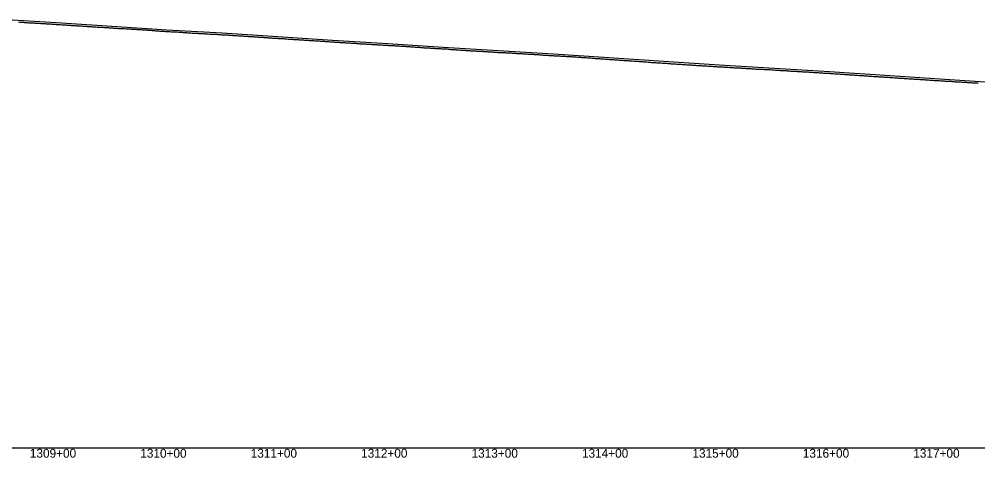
# Model space of a CAD drawing. Extents: x -3793 to 50787, y -1075 to 6138.
# Drawn here: x 18333 to 19201, y -1009 to -612 of the extents above; entities that cross this region are included whole.
import ezdxf

# ---------------------------------------------------------------- set-up
doc = ezdxf.new("R2010")
doc.units = 0
for name, color, linetype in [('RD_DDB_Profile_EX', 7, 'Continuous'), ('RD_DDB_Profile_PR', 7, 'Continuous'), ('RD_DDB_StaTX', 7, 'Continuous'), ('RD_GPK_Profile_Cell', 7, 'Continuous')]:
    doc.layers.add(name, color=color, linetype=linetype)

msp = doc.modelspace()

# ---------------------------------------------------------------- linework, layer by layer
at = {"layer": 'RD_DDB_Profile_EX'}
for points in [[(18332.797088, -614.3696), (18333.791011, -614.46755), (18334.791429, -614.51825), (18335.798859, -614.51617), (18336.792829, -614.580155), (18337.79322, -614.721725), (18338.793881, -614.76889), (18339.79462, -614.822065), (18340.788249, -614.919715), (18341.795684, -615.019885), (18342.789649, -615.117515), (18343.797079, -615.122715), (18344.797457, -615.12618), (18345.791472, -615.17627), (18346.798852, -615.229215), (18347.792873, -615.32665), (18348.793265, -615.380345), (18349.794273, -615.432435), (18350.794288, -615.4363), (18351.788295, -615.5309), (18352.795683, -615.63113), (18353.796062, -615.685085), (18354.797078, -615.734415), (18355.797458, -615.83258), (18356.791524, -615.88267), (18357.798853, -615.929995), (18358.792925, -615.98309), (18359.792899, -616.080965), (18360.800667, -616.08434), (18361.794295, -616.181345), (18362.794675, -616.23228), (18363.795691, -616.284895), (18364.796071, -616.38919), (18365.790183, -616.44583), (18366.797467, -616.54625), (18367.791584, -616.54636), (18368.798412, -616.64003), (18369.799287, -616.74452), (18370.792915, -616.801555), (18371.800683, -616.84501), (18372.794311, -616.848645), (18373.794693, -616.94995), (18374.795707, -616.99917), (18375.796089, -617.093265), (18376.790251, -617.21142), (18377.796994, -617.261835), (18378.791652, -617.30476), (18379.798882, -617.405215), (18380.793009, -617.45549), (18381.793972, -617.45847), (18382.794365, -617.567465), (18383.794827, -617.616555), (18384.795206, -617.706865), (18385.796175, -617.7562), (18386.79031, -617.80648), (18387.797521, -617.853145), (18388.791663, -617.90722), (18389.798866, -618.00384), (18390.793584, -618.09631), (18391.794541, -618.14959), (18392.794942, -618.21255), (18393.795899, -618.25797), (18394.795764, -618.35139), (18395.796726, -618.408625), (18396.790886, -618.454985), (18397.798075, -618.49751), (18398.792241, -618.59774), (18399.799422, -618.64812), (18400.793595, -618.790295), (18401.794552, -618.797815), (18402.794947, -618.84897), (18403.795904, -618.944395), (18404.796299, -618.995455), (18405.797256, -619.086785), (18406.790885, -619.128705), (18407.798657, -619.183015), (18408.792847, -619.23732), (18409.800006, -619.29179), (18410.794203, -619.37939), (18411.795155, -619.429075), (18412.795559, -619.48401), (18413.79651, -619.53786), (18414.796912, -619.63874), (18415.797864, -619.734075), (18416.792074, -619.73424), (18417.798633, -619.83875), (18418.792847, -619.897585), (18419.793798, -619.988525), (18420.794843, -620.08936), (18421.795788, -620.09328), (18422.7962, -620.185415)], [(18422.7962, -620.185415), (18423.796552, -620.234995), (18424.797505, -620.24329), (18425.791723, -620.33915), (18426.79267, -620.38443), (18427.800446, -620.43465), (18428.794078, -620.4391), (18429.795026, -620.492985), (18430.789242, -620.551835), (18431.790185, -620.597005), (18432.79733, -620.64738), (18433.791597, -620.70177), (18434.79254, -620.796945), (18435.793484, -620.79221), (18436.787692, -620.883935), (18437.794845, -620.947035), (18438.795218, -620.99644), (18439.790047, -621.0966), (18440.790986, -621.14608), (18441.791926, -621.19142), (18442.792354, -621.250935), (18443.792725, -621.304465), (18444.793672, -621.399705), (18445.787869, -621.49996), (18446.789415, -621.54931), (18447.796591, -621.59972), (18448.790225, -621.6082), (18449.791167, -621.711635), (18450.792111, -621.760905), (18451.792534, -621.812475), (18452.794082, -621.91165), (18453.794468, -622.056755), (18454.788655, -622.107055), (18455.789593, -622.20234), (18456.790028, -622.30371), (18457.790966, -622.31124), (18458.791358, -622.36039), (18459.786134, -622.456575), (18460.786525, -622.59781), (18461.793762, -622.602075), (18462.787986, -622.652175), (18463.78897, -622.75926), (18464.789954, -622.808315), (18465.784161, -622.892855), (18466.791414, -622.94309), (18467.785626, -622.993175), (18468.786032, -623.038685), (18469.78651, -623.089605), (18470.787493, -623.18898), (18471.794743, -623.239195), (18472.788954, -623.339275), (18473.789936, -623.342515), (18474.789878, -623.39344), (18475.790868, -623.446645), (18476.785075, -623.45843), (18477.791749, -623.56668), (18478.78596, -623.65895), (18479.786948, -623.708025), (18480.787418, -623.759385), (18481.788406, -623.80846), (18482.788877, -623.859815), (18483.789865, -623.958895), (18484.784077, -623.962945), (18485.790741, -624.105455), (18486.784958, -624.1635), (18487.785945, -624.220335), (18488.793192, -624.312855), (18489.78687, -624.39715), (18490.794112, -624.4553), (18491.788326, -624.555405), (18492.78932, -624.55066), (18493.789782, -624.601815), (18494.790197, -624.655035), (18495.784408, -624.705145), (18496.791649, -624.751475), (18497.785865, -624.80554), (18498.786857, -624.85079), (18499.787322, -624.93995), (18500.787781, -624.951065), (18501.788235, -625.006225), (18502.789234, -625.055385), (18503.783494, -625.147415), (18504.790735, -625.201625), (18505.784413, -625.29369), (18506.78541, -625.34304), (18507.792654, -625.35113), (18508.786331, -625.409005), (18509.787336, -625.504245), (18510.787783, -625.555455), (18511.788259, -625.562335), (18512.789283, -625.613615), (18513.790285, -625.712685), (18514.783963, -625.72053), (18515.791203, -625.77089), (18516.785415, -625.88286), (18517.785323, -625.97243), (18518.786331, -626.017425), (18519.786227, -626.1147), (18520.78783, -626.16767), (18521.788275, -626.169095), (18522.788739, -626.22201)], [(18522.788739, -626.22201), (18523.789174, -626.28985), (18524.783407, -626.38591), (18525.790069, -626.427965), (18526.784303, -626.528095), (18527.791515, -626.57433), (18528.785805, -626.62835), (18529.786247, -626.679905), (18530.787256, -626.78714), (18531.787128, -626.876035), (18532.788144, -626.91669), (18533.788577, -626.91799), (18534.782259, -626.967985), (18535.789451, -627.022545), (18536.783709, -627.12266), (18537.790842, -627.22749), (18538.785106, -627.33192), (18539.792233, -627.37817), (18540.786448, -627.42852), (18541.786229, -627.484515), (18542.787844, -627.529195), (18543.788226, -627.57638), (18544.788584, -627.67554), (18545.789622, -627.73608), (18546.78325, -627.79086), (18547.790343, -627.89149), (18548.785266, -627.937175), (18549.791733, -628.02841), (18550.785984, -628.078745), (18551.786364, -628.130335), (18552.78738, -628.18873), (18553.78776, -628.254795), (18554.788079, -628.344285), (18555.789156, -628.441225), (18556.790111, -628.540435), (18557.789836, -628.54207), (18558.784836, -628.606905), (18559.791886, -628.69783), (18560.785513, -628.767695), (18561.792551, -628.85366), (18562.786909, -628.91366), (18563.787862, -628.907815), (18564.782154, -628.953345), (18565.789257, -629.088895), (18566.790211, -629.14305), (18567.784503, -629.233605), (18568.785513, -629.27779), (18569.792561, -629.328305), (18570.786188, -629.4236), (18571.787144, -629.47784), (18572.78215, -629.48294), (18573.782441, -629.577265), (18574.789493, -629.672925), (18575.784499, -629.773135), (18576.784791, -629.88686), (18577.785803, -629.890605), (18578.786189, -629.937555), (18579.787201, -629.99134), (18580.787511, -630.090385), (18581.781842, -630.1905), (18582.789611, -630.245785), (18583.78324, -630.296035), (18584.784252, -630.290155), (18585.785205, -630.39405), (18586.779529, -630.439465), (18587.785963, -630.5352), (18588.787616, -630.589), (18589.781244, -630.69394), (18590.782257, -630.6928), (18591.789336, -630.798125), (18592.783654, -630.843575), (18593.784667, -630.892435), (18594.778923, -630.98356), (18595.786065, -631.08389), (18596.786397, -631.13759), (18597.781331, -631.197105), (18598.781661, -631.241465), (18599.782675, -631.28129), (18600.783059, -631.38763), (18601.784072, -631.495655), (18602.78442, -631.494585), (18603.779324, -631.54488), (18604.786483, -631.590735), (18605.780111, -631.63644), (18606.781732, -631.685495), (18607.781508, -631.791765), (18608.782522, -631.845155), (18609.782905, -631.901795), (18610.783919, -631.950535), (18611.783673, -632.04316), (18612.778621, -632.134095), (18613.785065, -632.18924), (18614.779387, -632.24406), (18615.787156, -632.354035), (18616.780785, -632.399575), (18617.781797, -632.47964), (18618.782242, -632.545315), (18619.776575, -632.595435), (18620.782992, -632.645925), (18621.777329, -632.691245), (18622.784447, -632.756045)], [(18622.784447, -632.756045), (18623.779441, -632.851515), (18624.78584, -632.911745), (18625.780187, -632.95702), (18626.780637, -633.00383), (18627.780924, -633.057685), (18628.781364, -633.17436), (18629.782381, -633.21312), (18630.776736, -633.253405), (18631.783775, -633.354085), (18632.778136, -633.39428), (18633.785234, -633.48465), (18634.778861, -633.539855), (18635.779304, -633.591275), (18636.78032, -633.64027), (18637.780764, -633.696775), (18638.781715, -633.79095), (18639.78216, -633.852625), (18640.783175, -633.95151), (18641.782859, -634.048055), (18642.777249, -634.05332), (18643.778264, -634.05221), (18644.778711, -634.14858), (18645.778966, -634.20794), (18646.780108, -634.24929), (18647.781122, -634.34824), (18648.781571, -634.444465), (18649.775199, -634.489425), (18650.782255, -634.50026), (18651.776663, -634.60036), (18652.782932, -634.65081), (18653.778061, -634.727665), (18654.784319, -634.76755), (18655.779459, -634.841065), (18656.779108, -634.89793), (18657.780059, -634.95803), (18658.780501, -635.02051), (18659.781451, -635.069655), (18660.782639, -635.143905), (18661.782843, -635.15405), (18662.783214, -635.266945), (18663.777665, -635.317045), (18664.784607, -635.36773), (18665.778233, -635.45675), (18666.780006, -635.505875), (18667.779625, -635.55746), (18668.781403, -635.606585), (18669.781018, -635.70248), (18670.775415, -635.764295), (18671.78241, -635.820345), (18672.776812, -635.820795), (18673.782948, -635.90974), (18674.77821, -635.965795), (18675.785119, -636.022275), (18676.779607, -636.07237), (18677.779991, -636.124315), (18678.780137, -636.173325), (18679.781388, -636.263185), (18680.781528, -636.30638), (18681.781899, -636.364055), (18682.776414, -636.42014), (18683.78329, -636.470805), (18684.777811, -636.6088), (18685.784682, -636.621555), (18686.778309, -636.721805), (18687.786074, -636.77842), (18688.7797, -636.866425), (18689.780071, -636.96819), (18690.781925, -637.01733), (18691.781462, -637.1189), (18692.783322, -637.180465), (18693.782854, -637.2385), (18694.783794, -637.318915), (18695.778347, -637.325255), (18696.778442, -637.436745), (18697.786207, -637.57482), (18698.779834, -637.625065), (18699.781693, -637.67416), (18700.775321, -637.724405), (18701.783089, -637.76867), (18702.783188, -637.811575), (18703.777732, -637.905445), (18704.778669, -637.92331), (18705.779128, -638.018565), (18706.780064, -638.11166), (18707.78108, -638.160655), (18708.780619, -638.218385), (18709.782476, -638.26752), (18710.776104, -638.31156), (18711.77795, -638.360735), (18712.783975, -638.411165), (18713.778515, -638.46742), (18714.779452, -638.51671), (18715.77308, -638.61079), (18716.780848, -638.65507), (18717.780957, -638.660395), (18718.776321, -638.71065), (18719.77643, -638.80979), (18720.783372, -638.86007), (18721.777825, -638.966615), (18722.778842, -639.12163)], [(18722.778842, -639.12163), (18723.773293, -639.22208), (18724.780236, -639.247915), (18725.780356, -639.27751), (18726.775702, -639.37172), (18727.77582, -639.45869), (18728.777102, -639.510235), (18729.777215, -639.559375), (18730.779046, -639.65251), (18731.772675, -639.720855), (18732.779627, -639.783285), (18733.774075, -639.83986), (18734.774541, -639.93545), (18735.781398, -639.99239), (18736.775941, -640.036285), (18737.775483, -640.09441), (18738.775942, -640.15249), (18739.777272, -640.24165), (18740.776783, -640.25), (18741.777799, -640.392255), (18742.777295, -640.444075), (18743.778644, -640.532665), (18744.77911, -640.540835), (18745.772738, -640.591095), (18746.774126, -640.64285), (18747.779968, -640.70017), (18748.780428, -640.744865), (18749.78089, -640.796375), (18750.77546, -640.846865), (18751.775934, -640.89837), (18752.775354, -640.942915), (18753.782154, -641.050345), (18754.777808, -641.15064), (18755.777215, -641.18134), (18756.777684, -641.26845), (18757.77806, -641.313135), (18758.778533, -641.37215), (18759.77955, -641.420905), (18760.778913, -641.472725), (18761.780402, -641.517), (18762.779745, -641.59174), (18763.774506, -641.634115), (18764.774984, -641.678015), (18765.781603, -641.80549), (18766.782073, -641.899005), (18767.781374, -641.916325), (18768.777242, -641.966615), (18769.777725, -642.018025), (18770.777017, -642.085805), (18771.784782, -642.12826), (18772.778409, -642.17041), (18773.77878, -642.222295), (18774.779151, -642.26588), (18775.779522, -642.32606), (18776.781038, -642.369735), (18777.780694, -642.41937), (18778.781606, -642.460345), (18779.782519, -642.55978), (18780.777282, -642.6687), (18781.778191, -642.701725), (18782.779101, -642.784255), (18783.779477, -642.81933), (18784.780387, -642.88561), (18785.781297, -642.91017), (18786.782208, -642.99266), (18787.776969, -643.043255), (18788.777876, -643.076045), (18789.778785, -643.158535), (18790.773543, -643.250815), (18791.780075, -643.2601), (18792.780984, -643.32608), (18793.781894, -643.46691), (18794.776651, -643.517585), (18795.776325, -643.51708), (18796.777236, -643.60795), (18797.771989, -643.64192), (18798.772896, -643.682885), (18799.779433, -643.77536), (18800.780345, -643.86638), (18801.775098, -643.91691), (18802.776006, -643.92459), (18803.776915, -643.982205), (18804.772792, -644.0831), (18805.773693, -644.140685), (18806.774594, -644.18169), (18807.781147, -644.315715), (18808.775902, -644.333065), (18809.776804, -644.38216), (18810.777707, -644.43951), (18811.77246, -644.4903), (18812.773358, -644.6311), (18813.774258, -644.68018), (18814.774672, -644.741265), (18815.774449, -644.83163), (18816.774949, -644.833665), (18817.775852, -644.92444), (18818.770709, -644.932785), (18819.777256, -645.01717), (18820.772118, -645.067195), (18821.777525, -645.126215), (18822.773527, -645.193415)], [(18822.773527, -645.193415), (18823.773294, -645.275365), (18824.773795, -645.27732), (18825.774697, -645.351605), (18826.775199, -645.436855), (18827.776101, -645.4691), (18828.770974, -645.519125), (18829.77636, -645.578215), (18830.772383, -645.64557), (18831.777758, -645.687785), (18832.773792, -645.762695), (18833.773542, -645.80307), (18834.774044, -645.904795), (18835.774945, -645.97103), (18836.775448, -646.0229), (18837.776349, -646.080615), (18838.771239, -646.172095), (18839.776592, -646.239865), (18840.772648, -646.2903), (18841.77799, -646.332375), (18842.774057, -646.424175), (18843.77379, -646.472965), (18844.774294, -646.59212), (18845.775193, -646.641235), (18846.775698, -646.701925), (18847.776597, -646.75967), (18848.771504, -646.85103), (18849.776825, -646.89306), (18850.772913, -646.9848), (18851.778223, -647.09418), (18852.774322, -647.144615), (18853.774038, -647.243315), (18854.774543, -647.321595), (18855.775442, -647.403165), (18856.775947, -647.44643), (18857.770773, -647.50605), (18858.771769, -647.60434), (18859.770982, -647.674475), (18860.771985, -647.740245), (18861.772493, -647.82485), (18862.772195, -647.882245), (18863.774393, -647.97207), (18864.769317, -648.072085), (18865.774605, -648.12284), (18866.769533, -648.214055), (18867.770536, -648.262295), (18868.772717, -648.269685), (18869.77194, -648.345925), (18870.772943, -648.40301), (18871.773946, -648.47731), (18872.767577, -648.577725), (18873.774174, -648.669415), (18874.770265, -648.71119), (18875.769984, -648.794445), (18876.770987, -648.90966), (18877.765886, -648.94248), (18878.771223, -649.01056), (18879.772234, -649.058455), (18880.76829, -649.14184), (18881.768028, -649.18173), (18882.768533, -649.234085), (18883.769535, -649.32361), (18884.769283, -649.413625), (18885.765322, -649.47262), (18886.771942, -649.48154), (18887.771693, -649.57153), (18888.766575, -649.67156), (18889.767577, -649.77812), (18890.774208, -649.836965), (18891.768982, -649.879425), (18892.769984, -649.96909), (18893.764855, -650.002765), (18894.764617, -650.084365), (18895.771256, -650.193165), (18896.766022, -650.24412), (18897.767024, -650.31704), (18898.767926, -650.374315), (18899.768429, -650.493465), (18900.769331, -650.58398), (18901.764193, -650.617435), (18902.765091, -650.70788), (18903.770507, -650.77548), (18904.765368, -650.85883), (18905.766271, -650.94931), (18906.767275, -650.947195), (18907.762027, -651.039895), (18908.768679, -651.148635), (18909.763436, -651.19962), (18910.764432, -651.264025), (18911.765332, -651.296315), (18912.764616, -651.391055), (18913.76674, -651.43949), (18914.766525, -651.479615), (18915.761369, -651.587885), (18916.767928, -651.58098), (18917.768933, -651.653585), (18918.763678, -651.746365), (18919.764675, -651.827885), (18920.765086, -651.881265), (18921.766083, -651.92104), (18922.760832, -652.013705)], [(18922.760832, -652.013705), (18923.766274, -652.147965), (18924.762246, -652.214995), (18925.767676, -652.215785), (18926.762532, -652.32413), (18927.763432, -652.423045), (18928.76394, -652.483805), (18929.76484, -652.541005), (18930.765348, -652.585175), (18931.766248, -652.68406), (18932.759879, -652.74288), (18933.767655, -652.76062), (18934.761287, -652.84429), (18935.769063, -652.936805), (18936.762695, -652.987255), (18937.763693, -653.068455), (18938.764103, -653.13014), (18939.765101, -653.13661), (18940.765611, -653.222075), (18941.766509, -653.32104), (18942.761388, -653.37954), (18943.766765, -653.447345), (18944.761648, -653.49738), (18945.768167, -653.581685), (18946.763056, -653.673175), (18947.764053, -653.712805), (18948.764465, -653.774465), (18949.765462, -653.85664), (18950.759094, -653.940055), (18951.765712, -653.99047), (18952.761763, -654.04956), (18953.767115, -654.133255), (18954.762011, -654.18328), (18955.762907, -654.224985), (18956.76342, -654.3191), (18957.763153, -654.358795), (18958.763656, -654.444085), (18959.765825, -654.49258), (18960.759457, -654.50165), (18961.766063, -654.58481), (18962.760866, -654.635735), (18963.767467, -654.68613), (18964.762376, -654.786155), (18965.762101, -654.875995), (18966.763785, -654.896185), (18967.763505, -654.994605), (18968.76401, -655.038295), (18969.764908, -655.07208), (18970.759822, -655.122105), (18971.766417, -655.24639), (18972.760048, -655.34684), (18973.761748, -655.417395), (18974.761451, -655.374505), (18975.761958, -655.418285), (18976.764153, -655.49912), (18977.763363, -655.560835), (18978.764366, -655.62643), (18979.763561, -655.69732), (18980.759713, -655.789), (18981.76496, -655.863085), (18982.75991, -655.90415), (18983.762118, -655.920485), (18984.761315, -655.964485), (18985.762317, -656.06244), (18986.762719, -656.092945), (18987.757681, -656.151975), (18988.764124, -656.21726), (18989.757755, -656.28587), (18990.765529, -656.32775), (18991.75916, -656.37822), (18992.766934, -656.46089), (18993.760565, -656.52049), (18994.760967, -656.57392), (18995.761969, -656.631075), (18996.762372, -656.703195), (18997.763374, -656.7825), (18998.763777, -656.826695), (18999.764779, -656.943205), (19000.765182, -656.98746), (19001.758813, -656.997315), (19002.765314, -657.04771), (19003.760217, -657.09878), (19004.766713, -657.1303), (19005.761622, -657.162385), (19006.762139, -657.264635), (19007.763027, -657.351715), (19008.762131, -657.39515), (19009.764432, -657.44364), (19010.763531, -657.48695), (19011.765837, -657.525895), (19012.759468, -657.535935), (19013.75987, -657.569975), (19014.760872, -657.627685), (19015.761275, -657.73102), (19016.762277, -657.80968), (19017.76268, -657.90192), (19018.763682, -657.949815), (19019.764085, -657.90427), (19020.757716, -658.02433), (19021.76549, -658.135065), (19022.75912, -658.205905)], [(19022.75912, -658.205905), (19023.766895, -658.20673), (19024.760525, -658.276945), (19025.768299, -658.31789), (19026.76193, -658.388465), (19027.762333, -658.42122), (19028.763335, -658.539615), (19029.762374, -658.672165), (19030.76474, -658.740765), (19031.763774, -658.80322), (19032.764659, -658.832655), (19033.761143, -658.88318), (19034.760178, -658.98673), (19035.761059, -658.97557), (19036.761583, -658.987155), (19037.762463, -659.10666), (19038.757478, -659.16795), (19039.762357, -659.21881), (19040.758887, -659.269385), (19041.763755, -659.320245), (19042.758778, -659.411035), (19043.761173, -659.42877), (19044.760182, -659.47101), (19045.761061, -659.580525), (19046.761586, -659.582645), (19047.762464, -659.692175), (19048.757503, -659.7724), (19049.763868, -659.78309), (19050.758911, -659.884085), (19051.763728, -659.966245), (19052.76032, -660.016805), (19053.761195, -660.0659), (19054.760177, -660.139815), (19055.761055, -660.21784), (19056.76158, -660.248995), (19057.762457, -660.3087), (19058.756087, -660.35915), (19059.76386, -660.43889), (19060.758927, -660.50052), (19061.757886, -660.613905), (19062.760335, -660.65185), (19063.753967, -660.720265), (19064.760164, -660.764415), (19065.75683, -660.8435), (19066.761566, -660.872755), (19067.756656, -660.962925), (19068.756071, -661.050905), (19069.758063, -661.103265), (19070.758934, -661.174175), (19071.757867, -661.237505), (19072.760341, -661.31455), (19073.753973, -661.314935), (19074.760141, -661.405285), (19075.756859, -661.466665), (19076.862582, -661.59579), (19077.835713, -661.64608), (19078.829475, -661.70742), (19079.830102, -661.76768), (19080.831499, -661.83167), (19081.833591, -661.88044), (19082.835002, -661.972365), (19083.833934, -662.08216), (19084.829393, -662.133155), (19085.835962, -662.17333), (19086.831433, -662.235475), (19087.837993, -662.28681), (19088.833248, -662.336715), (19089.833875, -662.413585), (19090.835293, -662.427755), (19091.83592, -662.627055), (19092.831418, -662.666725), (19093.837969, -662.72934), (19094.833241, -662.790595), (19095.839786, -662.88055), (19096.835303, -662.94297), (19097.835929, -662.992255), (19098.837369, -663.09536), (19099.837753, -663.20496), (19100.837424, -663.245995), (19101.837818, -663.28268), (19102.833104, -663.344045), (19103.839399, -663.39427), (19104.833165, -663.44468), (19105.83356, -663.54284), (19106.836509, -663.6339), (19107.836896, -663.693575), (19108.836563, -663.746045), (19109.836959, -663.87126), (19110.832246, -663.88263), (19111.838541, -664.02137), (19112.832306, -664.07175), (19113.832704, -664.031475), (19114.833887, -664.12186), (19115.836039, -664.20927), (19116.840812, -664.28289), (19117.836101, -664.33279), (19118.836499, -664.39244), (19119.837682, -664.471425), (19120.836564, -664.493075), (19121.837736, -664.595005), (19122.838146, -664.631755)], [(19122.838146, -664.631755), (19123.833429, -664.681655), (19124.838203, -664.78236), (19125.835242, -664.84432), (19126.835643, -664.94251), (19127.836823, -665.032955), (19128.835707, -665.07026), (19129.836876, -665.16055), (19130.837288, -665.231815), (19131.832572, -665.30459), (19132.837344, -665.34388), (19133.832631, -665.405235), (19134.834787, -665.515415), (19135.839565, -665.62763), (19136.834849, -665.63896), (19137.835262, -665.675545), (19138.835675, -665.750925), (19139.829437, -665.88534), (19140.82985, -665.933305), (19141.836171, -665.972285), (19142.831434, -666.02218), (19143.830354, -666.109515), (19144.832481, -666.158225), (19145.827732, -666.24694), (19146.828137, -666.283955), (19147.832997, -666.28468), (19148.828243, -666.4292), (19149.828874, -666.46725), (19150.829287, -666.54314), (19151.823049, -666.610305), (19152.831092, -666.59996), (19153.830033, -666.69878), (19154.825267, -666.75977), (19155.827362, -666.836585), (19156.826308, -666.874465), (19157.82153, -666.94635), (19158.828114, -667.008545), (19159.828526, -667.08494), (19160.822288, -667.146265), (19161.824368, -667.26702), (19162.823325, -667.36574), (19163.818535, -667.40478), (19164.825132, -667.43414), (19165.825543, -667.45431), (19166.82075, -667.515105), (19167.821371, -667.642695), (19168.821772, -667.701845), (19169.821523, -667.754145), (19170.818393, -667.79373), (19171.823329, -667.883485), (19172.824509, -667.946165), (19173.819951, -667.986045), (19174.826315, -668.07525), (19175.820078, -668.086605), (19176.822949, -668.127695), (19177.821884, -668.23767), (19178.823059, -668.33936), (19179.825943, -668.391545), (19180.824864, -668.451585), (19181.826036, -668.45333), (19182.821517, -668.54295), (19183.827841, -668.5706), (19184.821603, -668.62736), (19185.829645, -668.70552), (19186.823407, -668.77189), (19187.824575, -668.839245), (19188.831095, -668.863035), (19189.826378, -668.94726), (19190.827543, -669.03339), (19191.828182, -669.09831), (19192.829346, -669.111485), (19193.823107, -669.211845), (19194.831148, -669.262575), (19195.830757, -669.353065), (19196.82607, -669.36462), (19197.832554, -669.465805), (19198.827872, -669.615705), (19199.829029, -669.629135), (19200.829674, -669.640255), (19201.830831, -669.703845)]]:
    msp.add_lwpolyline(points, dxfattribs=at)
at = {"layer": 'RD_DDB_Profile_PR'}
msp.add_lwpolyline([(18317.13, -611.8495), (18367.13, -614.9465), (18417.13, -618.169), (18467.13, -621.36), (18517.13, -624.3135), (18567.13, -627.5735), (18617.13, -630.827), (18667.13, -633.9235), (18717.13, -637.057), (18767.13, -640.305), (18817.13, -643.2655), (18867.13, -646.631), (18917.13, -650.007), (18967.13, -653.332), (19017.13, -656.243), (19067.13, -659.3055), (19117.13, -662.697), (19167.13, -665.954), (19217.13, -669.1595)], dxfattribs=at)
at = {"layer": 'RD_GPK_Profile_Cell'}
msp.add_line((1000, -1000), (46610.921919, -1000), dxfattribs=at)

# ---------------------------------------------------------------- texts
at = {"layer": 'RD_DDB_StaTX'}
for s, p in [('1309+00', (18342.921023, -1009)), ('1309+00', (18342.925471, -1009)), ('1310+00', (18442.921023, -1009)), ('1310+00', (18442.925471, -1009)), ('1311+00', (18542.921023, -1009)), ('1311+00', (18542.925471, -1009)), ('1312+00', (18642.921023, -1009)), ('1312+00', (18642.925471, -1009)), ('1313+00', (18742.921023, -1009)), ('1313+00', (18742.925471, -1009)), ('1314+00', (18842.921023, -1009)), ('1314+00', (18842.925471, -1009)), ('1315+00', (18942.921023, -1009)), ('1315+00', (18942.925471, -1009)), ('1316+00', (19042.921023, -1009)), ('1316+00', (19042.925471, -1009)), ('1317+00', (19142.921023, -1009)), ('1317+00', (19142.925471, -1009))]:
    msp.add_text(s, height=8, dxfattribs=at).set_placement(p)

doc.saveas('drawing.dxf')
